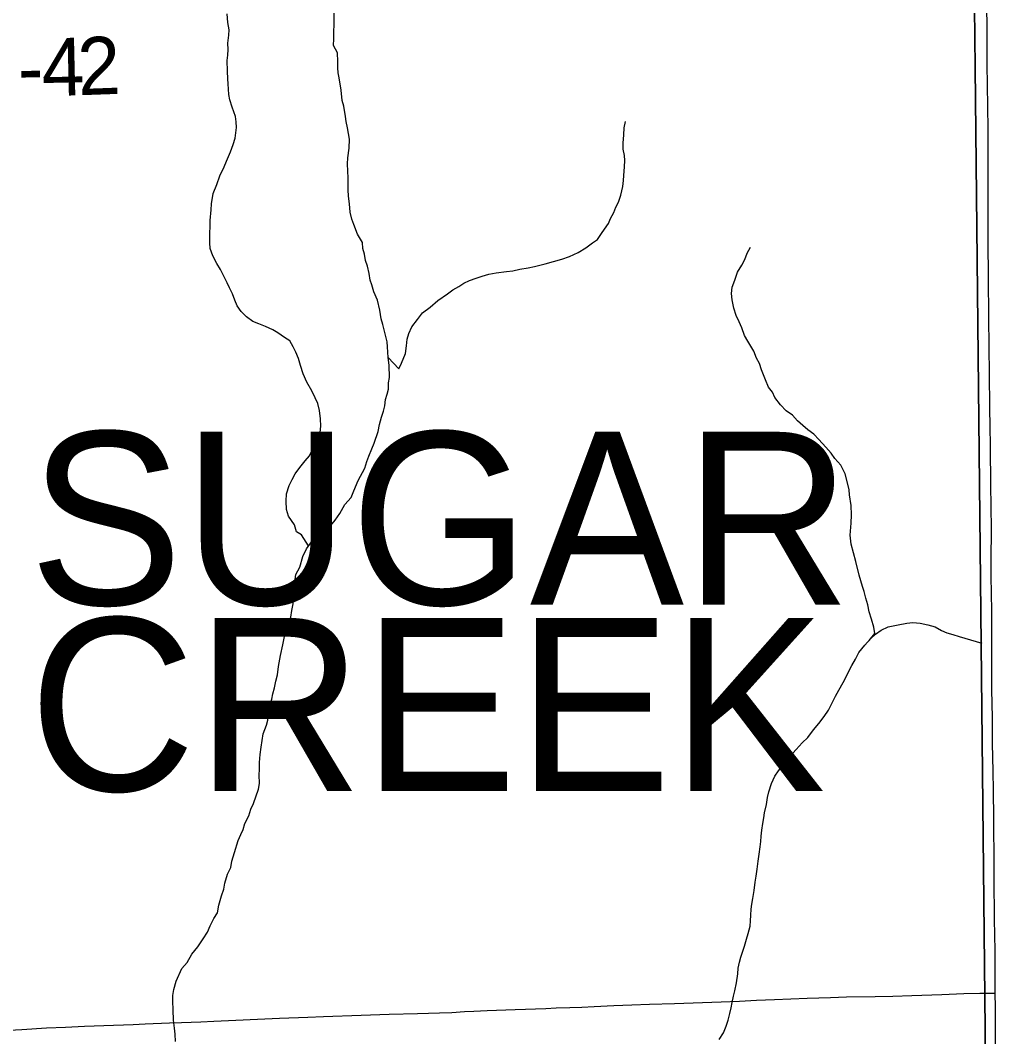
# Model space of a CAD drawing. Extents: x 1985906 to 2360102, y 891258 to 1222054.
# Drawn here: x 2199427 to 2204524, y 1007379 to 1012666 of the extents above; entities that cross this region are included whole.
import ezdxf

# ---------------------------------------------------------------- set-up
doc = ezdxf.new("R2010")
doc.units = 0
for name, color, linetype in [('GM_X_Adjacent_County', 7, 'Continuous'), ('GM_X_County', 7, 'Continuous'), ('GM_X_County_Road', 7, 'Continuous'), ('GM_X_Minor_River', 7, 'Continuous'), ('GM_X_Township', 7, 'Continuous'), ('GM_X_Township_Road', 7, 'Continuous'), ('GM_X_Township_Road_Text', 7, 'Continuous'), ('GM_X_Township_Text', 7, 'Continuous')]:
    doc.layers.add(name, color=color, linetype=linetype)

msp = doc.modelspace()

# ---------------------------------------------------------------- linework, layer by layer
at = {"layer": 'GM_X_Adjacent_County'}
msp.add_lwpolyline([(2204523.9, 998045.8), (2204498.2, 1002246.1), (2204459.7, 1006231.2), (2204445.8, 1007585.1), (2204396.1, 1012420.8), (2204391.3, 1012890.8), (2204405.1, 1018277.7), (2204393.9, 1019757.7), (2204395.8, 1020517.2), (2204378.9, 1020840.9), (2204390.8, 1021803), (2204388.4, 1022493.7), (2204387.8, 1022769.7), (2204387.6, 1022836.8), (2204387.2, 1023043.6), (2204303.5, 1026249), (2204358.8, 1029498.9), (2204343.6, 1030438.6), (2204262.1, 1034310.1), (2204254.6, 1035776.1), (2204229.3, 1040690.4), (2204199.1, 1046564.8), (2204184.4, 1049044.2), (2204131, 1055649.7)], dxfattribs=at)
at = {"layer": 'GM_X_County'}
msp.add_lwpolyline([(2204131, 1055649.7), (2204184.4, 1049044.2), (2204199.1, 1046564.8), (2204229.3, 1040690.4), (2204254.6, 1035776.1), (2204262.1, 1034310.1), (2204343.6, 1030438.6), (2204358.8, 1029498.9), (2204303.5, 1026249), (2204387.2, 1023043.6), (2204387.6, 1022836.8), (2204387.8, 1022769.7), (2204388.4, 1022493.7), (2204390.8, 1021803), (2204378.9, 1020840.9), (2204395.8, 1020517.2), (2204393.9, 1019757.7), (2204405.1, 1018277.7), (2204391.3, 1012890.8), (2204396.1, 1012420.8), (2204445.8, 1007585.1), (2204459.7, 1006231.2), (2204498.2, 1002246.1), (2204523.9, 998045.8)], dxfattribs=at)
at = {"layer": 'GM_X_County_Road'}
for points in [[(2204459.4, 1012435.5), (2204459.3, 1012446.2), (2204458.5, 1012609.8), (2204458.1, 1012658.9), (2204457.5, 1012708), (2204456.9, 1012789.8), (2204456.6, 1012822.5), (2204456.6, 1012911.9)], [(2204501.1, 1007605.7), (2204501.2, 1007612.9), (2204499.9, 1007809.8), (2204498.3, 1007924.6), (2204497.6, 1007973.6), (2204497.4, 1008022.9), (2204496.8, 1008072), (2204496, 1008121.1), (2204495.6, 1008168.9), (2204494.9, 1008228.9), (2204494.5, 1008267.8), (2204495.7, 1008316.9), (2204495.7, 1008366.3), (2204492.9, 1008415.4), (2204492.6, 1008464.3), (2204493, 1008513.3), (2204491.1, 1008660.7), (2204489.8, 1008759.1), (2204487.3, 1008906.7), (2204486, 1009037.9), (2204483.9, 1009185.4), (2204483.6, 1009211.8), (2204483.3, 1009234.5), (2204482.9, 1009325.5), (2204482.6, 1009414.1), (2204483.8, 1009496), (2204483.4, 1009594.6), (2204480.4, 1009774.9), (2204480.3, 1009856.7), (2204480.9, 1010020.7), (2204477.8, 1010249.7), (2204476.9, 1010446.1), (2204474.2, 1010560.7), (2204473.4, 1010642.5), (2204471.7, 1010839.2), (2204469.7, 1010953.9), (2204466, 1011314.5), (2204464.6, 1011527.6), (2204463.4, 1011773.7), (2204463.2, 1012101.9), (2204460.1, 1012331.5), (2204459.4, 1012435.5)], [(2204501, 1006286.3), (2204501.3, 1006345.5), (2204501.6, 1006402.8), (2204502, 1006480.1), (2204502.3, 1006536.5), (2204502.6, 1006601.4), (2204503, 1006662.5), (2204503.4, 1006705.9), (2204503.7, 1006752.7), (2204504.1, 1006795.6), (2204504.5, 1006844.1), (2204505.6, 1006876.4), (2204505.9, 1006909), (2204505.6, 1006941.6), (2204505.6, 1006974.3), (2204505, 1007072.5), (2204504.3, 1007138), (2204502.4, 1007252.5), (2204501.3, 1007530.9), (2204501.1, 1007605.7)]]:
    msp.add_lwpolyline(points, dxfattribs=at)
at = {"layer": 'GM_X_Minor_River'}
for points in [[(2200927.2, 1009931.8), (2200890, 1009989.7), (2200863.8, 1010005.6), (2200853.6, 1010041.7), (2200823.1, 1010087.7), (2200812.9, 1010121.7), (2200810.6, 1010165.8), (2200812.5, 1010203.9), (2200826.3, 1010246.1), (2200842.2, 1010278.3), (2200858.1, 1010306.5), (2200882, 1010340.7), (2200910, 1010375), (2200931.9, 1010401.2), (2200947.8, 1010433.3), (2200963.7, 1010463.5), (2200977.7, 1010491.7), (2200987.5, 1010521.8), (2200991.4, 1010555.9), (2200989.1, 1010594), (2200984.9, 1010636.1), (2200974.6, 1010672.2), (2200962.4, 1010702.2), (2200944.1, 1010738.2), (2200917.7, 1010784.2), (2200899.4, 1010828.2), (2200885.1, 1010870.2), (2200874.8, 1010906.3), (2200860.6, 1010940.3), (2200846.4, 1010968.3), (2200830.1, 1010998.3), (2200801.9, 1011016.2), (2200767.6, 1011040.1), (2200741.4, 1011056), (2200703.1, 1011073.8), (2200668.8, 1011087.7), (2200636.6, 1011099.5), (2200604.3, 1011123.4), (2200576, 1011151.3), (2200555.8, 1011181.3), (2200543.5, 1011211.3), (2200531.3, 1011243.4), (2200515, 1011275.4), (2200502.8, 1011301.4), (2200486.6, 1011335.4), (2200468.3, 1011369.4), (2200450, 1011401.4), (2200429.7, 1011441.4), (2200415.4, 1011479.4), (2200413.2, 1011509.5), (2200413, 1011557.6), (2200414.8, 1011595.7), (2200414.6, 1011625.8), (2200420.3, 1011680), (2200422.2, 1011712.1), (2200429.9, 1011766.3), (2200449.7, 1011812.6), (2200465.6, 1011856.8), (2200487.4, 1011905), (2200499.3, 1011933.2), (2200521.2, 1011981.4), (2200535, 1012019.6), (2200544.9, 1012053.8), (2200552.6, 1012108), (2200550.4, 1012138), (2200546.2, 1012166.1), (2200529.9, 1012214.2), (2200517.6, 1012252.2), (2200511.4, 1012280.2), (2200509.1, 1012336.4), (2200507, 1012362.5), (2200504.7, 1012402.6), (2200504.4, 1012456.7), (2200506.3, 1012484.8), (2200508.1, 1012514.9), (2200507.9, 1012547), (2200511.7, 1012589.1), (2200513.6, 1012617.2), (2200507.3, 1012655.3), (2200503.1, 1012699.4)], [(2201341.1, 1010912.9), (2201338.8, 1010967), (2201336.6, 1010993.1), (2201326.3, 1011035.2), (2201314, 1011083.2), (2201305.8, 1011113.3), (2201297.5, 1011159.3), (2201285.1, 1011211.4), (2201266.8, 1011253.4), (2201256.6, 1011289.5), (2201248.4, 1011315.5), (2201242.2, 1011349.6), (2201233.9, 1011387.7), (2201223.7, 1011417.7), (2201217.5, 1011449.7), (2201209.3, 1011479.8), (2201207.1, 1011509.9), (2201182.7, 1011553.8), (2201162.4, 1011603.9), (2201152.2, 1011631.9), (2201143.9, 1011668), (2201139.7, 1011712.1), (2201135.4, 1011752.2), (2201133.2, 1011784.2), (2201132.9, 1011846.4), (2201130.7, 1011882.5), (2201130.5, 1011920.6), (2201132.3, 1011950.7), (2201138, 1012000.9), (2201139.8, 1012049), (2201135.6, 1012077.1), (2201129.4, 1012107.2), (2201123.2, 1012139.2), (2201119, 1012165.3), (2201110.7, 1012219.4), (2201102.5, 1012249.4), (2201096.2, 1012303.5), (2201085.7, 1012367.7), (2201081.6, 1012393.7), (2201079.4, 1012419.8), (2201079.2, 1012451.9), (2201077, 1012498), (2201056.7, 1012536), (2201058.5, 1012570.1), (2201058.3, 1012602.2), (2201060.1, 1012648.3), (2201059.7, 1012710.5)], [(2201341.1, 1010912.9), (2201397.7, 1010853), (2201411.6, 1010883.2), (2201431.4, 1010933.4), (2201437.2, 1010973.6), (2201441, 1011007.7), (2201448.9, 1011037.8), (2201464.8, 1011072), (2201494.7, 1011110.3), (2201520.7, 1011144.5), (2201560.7, 1011174.8), (2201600.7, 1011209.2), (2201650.8, 1011243.5), (2201678.8, 1011263.8), (2201708.8, 1011282), (2201734.8, 1011298.2), (2201764.9, 1011312.4), (2201799, 1011324.6), (2201831.1, 1011334.8), (2201865.2, 1011345), (2201903.4, 1011353.2), (2201957.6, 1011359.6), (2201989.7, 1011363.8), (2202025.9, 1011372), (2202070, 1011378.2), (2202102.2, 1011386.4), (2202158.4, 1011398.8), (2202202.5, 1011411.1), (2202244.6, 1011423.3), (2202284.7, 1011437.6), (2202330.9, 1011457.9), (2202370.9, 1011482.2), (2202404.9, 1011508.5), (2202431, 1011526.7), (2202454.9, 1011562.9), (2202488.8, 1011609.2), (2202498.7, 1011635.3), (2202516.6, 1011667.5), (2202526.5, 1011693.7), (2202540.4, 1011719.8), (2202552.3, 1011756), (2202562.1, 1011802.2), (2202565.9, 1011832.3), (2202567.8, 1011858.4), (2202571.6, 1011904.5), (2202573.4, 1011936.6), (2202571.2, 1011962.7), (2202565, 1011996.8), (2202564.8, 1012026.8), (2202568.6, 1012071), (2202570.4, 1012107.1), (2202576.3, 1012139.2)], [(2203844.1, 1009440.7), (2203873.4, 1009476.7), (2203869.2, 1009508.8), (2203856.9, 1009550.9), (2203844.6, 1009588.9), (2203838.4, 1009625), (2203828.1, 1009661), (2203817.9, 1009695.1), (2203809.7, 1009721.1), (2203801.5, 1009751.1), (2203793.3, 1009779.2), (2203774.8, 1009851.3), (2203762.5, 1009895.3), (2203750.2, 1009941.4), (2203745.9, 1009987.5), (2203751.6, 1010049.7), (2203753.4, 1010093.8), (2203751.1, 1010142), (2203742.7, 1010198.1), (2203740.6, 1010224.2), (2203734.4, 1010254.2), (2203720, 1010306.3), (2203697.7, 1010352.3), (2203665.3, 1010386.2), (2203647.1, 1010414.2), (2203618.8, 1010446.1), (2203582.4, 1010486), (2203556.1, 1010514), (2203525.8, 1010535.9), (2203499.6, 1010557.8), (2203471.3, 1010583.7), (2203445, 1010611.6), (2203412.7, 1010635.5), (2203382.4, 1010665.4), (2203354, 1010703.4), (2203341.8, 1010731.4), (2203321.6, 1010757.4), (2203305.3, 1010795.4), (2203284.9, 1010847.4), (2203274.7, 1010881.5), (2203258.4, 1010909.5), (2203244.2, 1010945.5), (2203213.7, 1010997.5), (2203195.5, 1011027.4), (2203181.2, 1011067.5), (2203168.9, 1011097.5), (2203152.7, 1011131.5), (2203140.4, 1011169.5), (2203132.1, 1011211.6), (2203127.9, 1011245.7), (2203131.8, 1011277.8), (2203145.6, 1011314), (2203159.5, 1011356.2), (2203181.4, 1011392.4), (2203197.3, 1011422.6), (2203209.2, 1011454.8), (2203227.1, 1011486.9)], [(2200235.5, 1007354.6), (2200233.3, 1007392.7), (2200229.1, 1007422.7), (2200224.8, 1007464.8), (2200222.5, 1007519), (2200220.3, 1007563.1), (2200220.1, 1007593.2), (2200225.9, 1007625.3), (2200237.8, 1007667.5), (2200267.5, 1007733.8), (2200295.5, 1007764.1), (2200319.4, 1007808.3), (2200351.3, 1007846.6), (2200379.2, 1007888.9), (2200401.1, 1007923.1), (2200415, 1007955.3), (2200434.9, 1007993.5), (2200452.8, 1008023.7), (2200460.6, 1008063.8), (2200474.4, 1008112.1), (2200486.3, 1008146.2), (2200492.2, 1008178.3), (2200506, 1008224.5), (2200521.9, 1008258.7), (2200527.7, 1008292.9), (2200541.5, 1008337.1), (2200561.3, 1008399.4), (2200575.2, 1008431.5), (2200587.1, 1008457.7), (2200594.9, 1008487.8), (2200616.8, 1008528), (2200626.7, 1008562.2), (2200640.6, 1008592.3), (2200666.3, 1008666.7), (2200672.2, 1008696.8), (2200669.9, 1008740.9), (2200671.8, 1008769), (2200671.5, 1008805.1), (2200675.3, 1008847.3), (2200681.1, 1008885.4), (2200690.8, 1008953.7), (2200708.6, 1008999.9), (2200714.5, 1009026), (2200724.2, 1009092.2), (2200736, 1009134.4), (2200741.9, 1009162.5), (2200749.8, 1009194.7), (2200757.6, 1009228.8), (2200765.5, 1009261), (2200771.3, 1009305.1), (2200781, 1009361.3), (2200792.7, 1009417.6), (2200804.5, 1009469.8), (2200816.4, 1009497.9), (2200834.1, 1009562.2), (2200840, 1009596.3), (2200847.8, 1009630.5), (2200851.6, 1009674.6), (2200853.3, 1009730.8), (2200861, 1009783), (2200880.9, 1009821.2), (2200896.7, 1009877.4), (2200916.5, 1009917.7), (2200948.5, 1009960), (2200982.5, 1009992.3), (2201010.5, 1010008.5), (2201040.5, 1010036.7), (2201066.4, 1010066.9), (2201090.4, 1010101.2), (2201116.2, 1010147.4), (2201148.2, 1010183.7), (2201162.1, 1010217.9), (2201185.9, 1010272.2), (2201219.7, 1010336.6), (2201229.6, 1010370.7), (2201241.5, 1010398.9), (2201257.3, 1010437), (2201269.2, 1010467.2), (2201289, 1010527.5), (2201296.8, 1010563.6), (2201306.6, 1010601.8), (2201316.5, 1010633.9), (2201324.4, 1010660.1), (2201328.2, 1010694.2), (2201336.1, 1010722.3), (2201344, 1010748.4), (2201343.8, 1010780.5), (2201347.7, 1010808.6), (2201347.3, 1010872.8), (2201341.1, 1010912.9)], [(2203163.6, 1007735.8), (2203169.5, 1007765.9), (2203177.4, 1007792.1), (2203185.3, 1007818.2), (2203195.1, 1007850.3), (2203207, 1007886.5), (2203214.9, 1007916.6), (2203224.7, 1007954.8), (2203226.6, 1007980.9), (2203228.4, 1008011), (2203230.2, 1008043.1), (2203234.1, 1008069.2), (2203240, 1008097.3), (2203245.8, 1008139.4), (2203251.6, 1008183.6), (2203257.4, 1008213.7), (2203261.2, 1008249.8), (2203267, 1008292), (2203272.9, 1008328.1), (2203276.7, 1008366.3), (2203280.5, 1008394.4), (2203282.4, 1008422.4), (2203286.2, 1008452.6), (2203292, 1008488.7), (2203295.9, 1008516.8), (2203299.8, 1008542.9), (2203309.6, 1008587.1), (2203315.4, 1008623.2), (2203323.3, 1008653.3), (2203337.1, 1008695.5), (2203353, 1008733.7), (2203372.9, 1008761.9), (2203400.9, 1008798.2), (2203428.8, 1008832.4), (2203464.8, 1008872.8), (2203496.7, 1008907), (2203524.7, 1008935.3), (2203554.6, 1008975.5), (2203582.6, 1009007.8), (2203610.5, 1009044), (2203632.4, 1009078.3), (2203652.3, 1009116.5), (2203670.2, 1009150.7), (2203686.1, 1009180.9), (2203710, 1009221.1), (2203753.7, 1009309.6), (2203773.6, 1009343.8), (2203791.5, 1009378), (2203821.5, 1009416.3), (2203851.4, 1009448.5), (2203877.4, 1009472.8), (2203907.5, 1009493), (2203943.5, 1009511.2), (2203995.7, 1009521.5), (2204039.9, 1009529.8), (2204072, 1009534), (2204110.2, 1009530.2), (2204150.5, 1009522.4), (2204188.7, 1009510.6), (2204221, 1009492.7), (2204249.2, 1009480.8), (2204279.4, 1009471), (2204313.6, 1009461.1), (2204431.3, 1009425.7)], [(2203063.2, 1007364.2), (2203087.1, 1007398.4), (2203101, 1007434.6), (2203110.9, 1007464.8), (2203118.7, 1007498.9), (2203126.6, 1007529), (2203132.5, 1007557.2), (2203138.3, 1007589.3), (2203146.2, 1007617.4), (2203154, 1007659.6), (2203161.8, 1007705.7), (2203163.6, 1007735.8)]]:
    msp.add_lwpolyline(points, dxfattribs=at)
at = {"layer": 'GM_X_Township'}
msp.add_lwpolyline([(2204303.5, 1026249), (2204387.2, 1023043.6), (2204387.6, 1022836.8), (2204387.8, 1022769.7), (2204388.4, 1022493.7), (2204390.8, 1021803), (2204378.9, 1020840.9), (2204395.8, 1020517.2), (2204393.9, 1019757.7), (2204405.1, 1018277.7), (2204391.3, 1012890.8), (2204396.1, 1012420.8), (2204445.8, 1007585.1), (2204459.7, 1006231.2), (2204498.2, 1002246.1), (2204523.9, 998045.8)], dxfattribs=at)
at = {"layer": 'GM_X_Township_Road'}
msp.add_lwpolyline([(2199303.4, 1007410.2), (2199435.4, 1007417), (2199563.9, 1007424.8), (2199662.9, 1007429.1), (2199761.9, 1007433.5), (2199860.9, 1007436.9), (2200013.7, 1007442.9), (2200076.2, 1007445.5), (2200203, 1007450.7), (2200265.5, 1007453.2), (2200367.1, 1007457), (2200433.4, 1007459.5), (2200776.7, 1007474.8), (2200923.5, 1007481.4), (2201005, 1007484.6), (2201200.8, 1007490.5), (2201347.5, 1007495.6), (2201494.2, 1007500.2), (2201608.1, 1007503.7), (2201673.4, 1007505.7), (2201738.6, 1007509.6), (2201786.8, 1007511.8), (2201856.2, 1007514.4), (2202002.9, 1007520.2), (2202161.9, 1007526.5), (2202216.6, 1007528.4), (2202286.9, 1007530.8), (2202349.4, 1007532.9), (2202413.7, 1007536.7), (2202515.3, 1007540.5), (2202610, 1007544.1), (2202701.2, 1007547.5), (2202832.2, 1007551.8), (2203073.6, 1007560.8), (2203170, 1007564.3), (2203258.6, 1007568.6), (2203352.3, 1007572.1), (2203521.6, 1007579.5), (2203644.1, 1007583.3), (2203727.4, 1007585.8), (2203875.9, 1007587.5), (2203967.1, 1007590.5), (2204067, 1007593.8), (2204223.4, 1007598.9), (2204338.1, 1007603.1), (2204420.2, 1007605.2), (2204469.5, 1007605.5), (2204501.1, 1007605.7)], dxfattribs=at)

# ---------------------------------------------------------------- texts
at = {"layer": 'GM_X_Township_Road_Text'}
for s, rotation, p in [('4', 1.3118, (2199540.7, 1012271.9)), ('2', 2.0849, (2199729.8, 1012276.3)), ('-', 1.1347, (2199416.5, 1012269.4))]:
    msp.add_text(s, height=300, rotation=rotation, dxfattribs=at).set_placement(p)
at = {"layer": 'GM_X_Township_Text'}
for s, p in [('SUGAR', (2199470.9, 1009625.9)), ('CREEK', (2199470.9, 1008657.4))]:
    msp.add_text(s, height=900, rotation=0, dxfattribs=at).set_placement(p)

doc.saveas('drawing.dxf')
